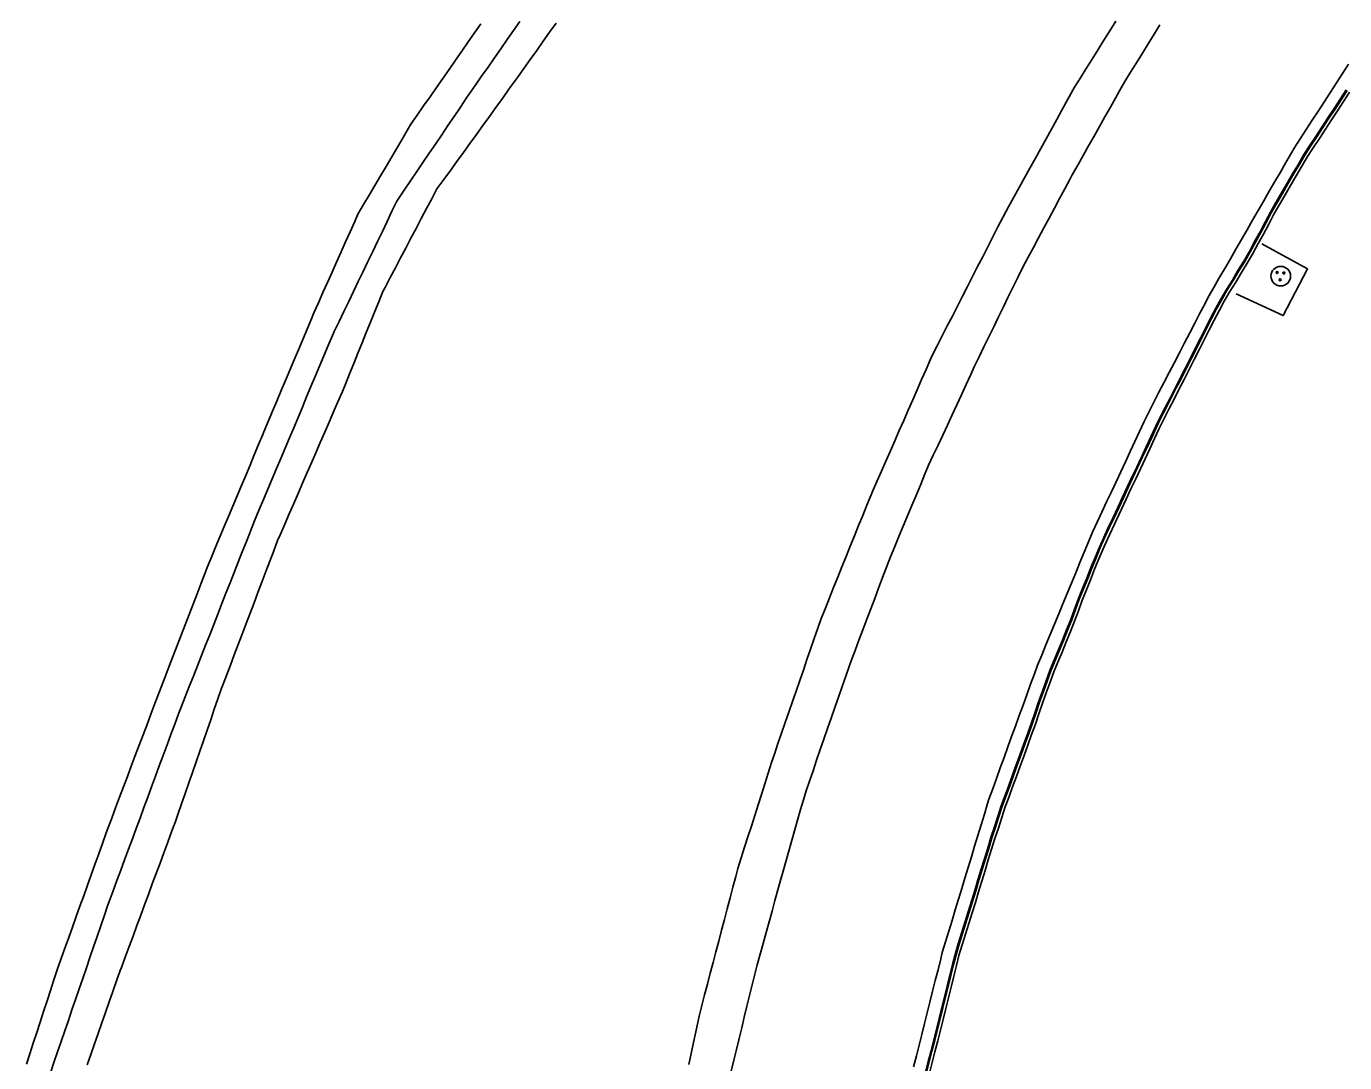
# Model space of a CAD drawing. Extents: x 1901471 to 1963503, y 756461 to 799997.
# Drawn here: x 1929101.1 to 1929219.7, y 773457.8 to 773551 of the extents above; entities that cross this region are included whole.
import ezdxf

# ---------------------------------------------------------------- set-up
doc = ezdxf.new("R2010")
doc.units = 0
for name, color, linetype in [('RD_EX_Conc', 7, 'Continuous'), ('RD_EX_DR_ErosCtrl', 7, 'Continuous'), ('RD_EX_DR_Inlet', 7, 'Continuous'), ('RD_EX_H2O', 7, 'Continuous'), ('RD_EX_Road', 7, 'Continuous')]:
    doc.layers.add(name, color=color, linetype=linetype)

# ---------------------------------------------------------------- blocks, each defined once
blk = doc.blocks.new('MH')
at = {"layer": 'RD_EX_DR_Inlet'}
for centre, radius in [((0, 0), 1.75), ((-0.66, 0.63), 0.175), ((0.56, 0.56), 0.175), ((-0.09, -0.66), 0.175)]:
    blk.add_circle(centre, radius, dxfattribs=at)

msp = doc.modelspace()

# ---------------------------------------------------------------- linework, layer by layer
at = {"layer": 'RD_EX_Conc'}
for points in [[(1929219.79, 773545.34), (1929219.25, 773544.5), (1929218.71, 773543.65), (1929218.15, 773542.83), (1929217.61, 773541.99), (1929217.07, 773541.15), (1929216.51, 773540.31), (1929216, 773539.51), (1929215.5, 773538.65), (1929214.98, 773537.79), (1929214.48, 773536.93), (1929213.98, 773536.06), (1929213.48, 773535.2), (1929212.98, 773534.33), (1929212.52, 773533.44), (1929212.05, 773532.56), (1929211.56, 773531.69), (1929211.09, 773530.81), (1929210.59, 773529.94), (1929210.06, 773529.1), (1929209.56, 773528.23), (1929209.02, 773527.39), (1929208.52, 773526.52), (1929208.06, 773525.69), (1929207.6, 773524.8), (1929207.14, 773523.91), (1929206.7, 773523.01), (1929206.24, 773522.12), (1929205.79, 773521.23), (1929205.34, 773520.34), (1929204.89, 773519.45), (1929204.43, 773518.56), (1929203.98, 773517.67), (1929203.52, 773516.78), (1929203.06, 773515.89), (1929202.65, 773515.03), (1929202.23, 773514.12), (1929201.81, 773513.22), (1929201.38, 773512.31), (1929200.96, 773511.41), (1929200.53, 773510.5), (1929200.11, 773509.6), (1929199.69, 773508.69), (1929199.26, 773507.78), (1929198.84, 773506.88), (1929198.4, 773505.98), (1929197.99, 773505.08), (1929197.6, 773504.2), (1929197.22, 773503.28), (1929196.83, 773502.36), (1929196.47, 773501.42), (1929196.09, 773500.5), (1929195.71, 773499.58), (1929195.37, 773498.63), (1929195.02, 773497.7), (1929194.65, 773496.77), (1929194.28, 773495.84), (1929193.9, 773494.92), (1929193.51, 773493.99), (1929193.15, 773493.12), (1929192.81, 773492.18), (1929192.47, 773491.24), (1929192.13, 773490.3), (1929191.81, 773489.35), (1929191.49, 773488.4), (1929191.15, 773487.46), (1929190.81, 773486.52), (1929190.47, 773485.58), (1929190.13, 773484.64), (1929189.79, 773483.7), (1929189.45, 773482.76), (1929189.11, 773481.82), (1929188.78, 773480.95), (1929188.48, 773479.99), (1929188.18, 773479.04), (1929187.85, 773478.09), (1929187.56, 773477.14), (1929187.26, 773476.18), (1929186.97, 773475.23), (1929186.68, 773474.27), (1929186.39, 773473.31), (1929186.1, 773472.36), (1929185.79, 773471.4), (1929185.5, 773470.45), (1929185.21, 773469.49), (1929184.91, 773468.54), (1929184.62, 773467.58), (1929184.39, 773466.67), (1929184.15, 773465.7), (1929183.91, 773464.73), (1929183.66, 773463.76), (1929183.42, 773462.79), (1929183.19, 773461.82), (1929182.94, 773460.85), (1929182.7, 773459.88), (1929182.46, 773458.91), (1929182.21, 773457.94), (1929181.97, 773456.97)], [(1929182.06, 773456.94), (1929182.3, 773457.91), (1929182.54, 773458.88), (1929182.79, 773459.85), (1929183.03, 773460.82), (1929183.28, 773461.79), (1929183.51, 773462.77), (1929183.75, 773463.74), (1929184, 773464.7), (1929184.24, 773465.67), (1929184.48, 773466.64), (1929184.71, 773467.55), (1929185, 773468.51), (1929185.3, 773469.46), (1929185.59, 773470.42), (1929185.88, 773471.38), (1929186.18, 773472.33), (1929186.48, 773473.29), (1929186.77, 773474.24), (1929187.06, 773475.2), (1929187.35, 773476.16), (1929187.65, 773477.11), (1929187.94, 773478.07), (1929188.27, 773479.01), (1929188.57, 773479.97), (1929188.87, 773480.92), (1929189.2, 773481.79), (1929189.54, 773482.73), (1929189.88, 773483.67), (1929190.22, 773484.61), (1929190.56, 773485.55), (1929190.9, 773486.49), (1929191.24, 773487.43), (1929191.58, 773488.37), (1929191.9, 773489.32), (1929192.22, 773490.27), (1929192.56, 773491.21), (1929192.9, 773492.15), (1929193.24, 773493.09), (1929193.6, 773493.96), (1929193.98, 773494.88), (1929194.36, 773495.8), (1929194.73, 773496.73), (1929195.11, 773497.66), (1929195.46, 773498.6), (1929195.79, 773499.54), (1929196.18, 773500.46), (1929196.56, 773501.39), (1929196.92, 773502.32), (1929197.3, 773503.24), (1929197.68, 773504.17), (1929198.07, 773505.04), (1929198.49, 773505.94), (1929198.92, 773506.84), (1929199.35, 773507.74), (1929199.77, 773508.65), (1929200.19, 773509.56), (1929200.62, 773510.46), (1929201.04, 773511.37), (1929201.46, 773512.27), (1929201.89, 773513.18), (1929202.31, 773514.08), (1929202.74, 773514.99), (1929203.14, 773515.85), (1929203.6, 773516.74), (1929204.06, 773517.63), (1929204.51, 773518.52), (1929204.97, 773519.41), (1929205.42, 773520.3), (1929205.87, 773521.19), (1929206.33, 773522.08), (1929206.79, 773522.97), (1929207.23, 773523.87), (1929207.68, 773524.76), (1929208.14, 773525.64), (1929208.6, 773526.48), (1929209.1, 773527.34), (1929209.64, 773528.18), (1929210.14, 773529.05), (1929210.67, 773529.9), (1929211.17, 773530.76), (1929211.63, 773531.65), (1929212.13, 773532.51), (1929212.6, 773533.4), (1929213.06, 773534.28), (1929213.56, 773535.15), (1929214.06, 773536.02), (1929214.56, 773536.88), (1929215.06, 773537.75), (1929215.58, 773538.6), (1929216.08, 773539.47), (1929216.59, 773540.26), (1929217.14, 773541.1), (1929217.68, 773541.94), (1929218.23, 773542.78), (1929218.79, 773543.61), (1929219.33, 773544.45), (1929219.87, 773545.29)], [(1929182.32, 773456.88), (1929182.57, 773457.85), (1929182.81, 773458.82), (1929183.06, 773459.79), (1929183.3, 773460.76), (1929183.54, 773461.73), (1929183.78, 773462.7), (1929184.02, 773463.67), (1929184.26, 773464.64), (1929184.51, 773465.61), (1929184.75, 773466.58), (1929184.97, 773467.47), (1929185.26, 773468.43), (1929185.56, 773469.38), (1929185.86, 773470.34), (1929186.15, 773471.3), (1929186.45, 773472.25), (1929186.74, 773473.21), (1929187.03, 773474.16), (1929187.32, 773475.12), (1929187.61, 773476.08), (1929187.91, 773477.03), (1929188.21, 773477.99), (1929188.53, 773478.93), (1929188.83, 773479.89), (1929189.13, 773480.84), (1929189.46, 773481.69), (1929189.8, 773482.64), (1929190.14, 773483.58), (1929190.48, 773484.52), (1929190.82, 773485.46), (1929191.16, 773486.4), (1929191.5, 773487.34), (1929191.84, 773488.28), (1929192.16, 773489.22), (1929192.48, 773490.17), (1929192.82, 773491.11), (1929193.16, 773492.05), (1929193.5, 773492.99), (1929193.85, 773493.85), (1929194.24, 773494.77), (1929194.62, 773495.7), (1929194.99, 773496.63), (1929195.36, 773497.56), (1929195.71, 773498.49), (1929196.05, 773499.43), (1929196.43, 773500.36), (1929196.81, 773501.28), (1929197.17, 773502.22), (1929197.56, 773503.14), (1929197.94, 773504.06), (1929198.32, 773504.93), (1929198.74, 773505.82), (1929199.17, 773506.72), (1929199.6, 773507.63), (1929200.02, 773508.53), (1929200.44, 773509.44), (1929200.87, 773510.34), (1929201.29, 773511.25), (1929201.71, 773512.15), (1929202.14, 773513.06), (1929202.56, 773513.97), (1929202.99, 773514.87), (1929203.39, 773515.72), (1929203.85, 773516.61), (1929204.31, 773517.5), (1929204.75, 773518.39), (1929205.21, 773519.28), (1929205.66, 773520.17), (1929206.11, 773521.07), (1929206.57, 773521.95), (1929207.03, 773522.84), (1929207.47, 773523.74), (1929207.93, 773524.63), (1929208.39, 773525.52), (1929208.83, 773526.34), (1929209.33, 773527.2), (1929209.87, 773528.05), (1929210.37, 773528.91), (1929210.9, 773529.76), (1929211.4, 773530.63), (1929211.87, 773531.51), (1929212.37, 773532.37), (1929212.84, 773533.26), (1929213.3, 773534.15), (1929213.8, 773535.01), (1929214.3, 773535.88), (1929214.8, 773536.74), (1929215.3, 773537.61), (1929215.82, 773538.46), (1929216.32, 773539.33), (1929216.82, 773540.11), (1929217.38, 773540.95), (1929217.92, 773541.79), (1929218.46, 773542.63), (1929219.02, 773543.46), (1929219.56, 773544.3), (1929220.1, 773545.14)], [(1929209.9, 773527), (1929214.13, 773525.03), (1929216.33, 773529.23), (1929212.2, 773531.5)]]:
    msp.add_lwpolyline(points, dxfattribs=at)
at = {"layer": 'RD_EX_DR_ErosCtrl'}
for points in [[(1929101.1, 773457.69), (1929101.41, 773458.64), (1929101.72, 773459.59), (1929102.03, 773460.54), (1929102.34, 773461.49), (1929102.65, 773462.44), (1929102.96, 773463.39), (1929103.27, 773464.34), (1929103.58, 773465.29), (1929103.89, 773466.27), (1929104.23, 773467.21), (1929104.57, 773468.15), (1929104.91, 773469.09), (1929105.24, 773470.03), (1929105.58, 773470.97), (1929105.92, 773471.91), (1929106.26, 773472.85), (1929106.59, 773473.79), (1929106.93, 773474.73), (1929107.27, 773475.67), (1929107.61, 773476.62), (1929107.95, 773477.56), (1929108.28, 773478.5), (1929108.43, 773478.9), (1929108.78, 773479.84), (1929109.13, 773480.77), (1929109.49, 773481.71), (1929109.84, 773482.64), (1929110.19, 773483.58), (1929110.54, 773484.51), (1929110.89, 773485.45), (1929111.25, 773486.39), (1929111.6, 773487.32), (1929111.95, 773488.26), (1929112.3, 773489.19), (1929112.66, 773490.13), (1929112.87, 773490.69), (1929113.23, 773491.62), (1929113.58, 773492.55), (1929113.94, 773493.49), (1929114.3, 773494.42), (1929114.3, 773494.42), (1929114.66, 773495.35), (1929115.02, 773496.29), (1929115.38, 773497.22), (1929115.74, 773498.16), (1929116.09, 773499.09), (1929116.45, 773500.02), (1929116.81, 773500.96), (1929117.17, 773501.89), (1929117.35, 773502.36), (1929117.74, 773503.29), (1929118.12, 773504.21), (1929118.51, 773505.13), (1929118.9, 773506.05), (1929119.28, 773506.97), (1929119.67, 773507.9), (1929120.06, 773508.82), (1929120.44, 773509.74), (1929120.83, 773510.66), (1929121.22, 773511.58), (1929121.6, 773512.51), (1929121.99, 773513.43), (1929122.38, 773514.35), (1929122.47, 773514.59), (1929122.86, 773515.51), (1929123.25, 773516.43), (1929123.63, 773517.35), (1929124.02, 773518.28), (1929124.41, 773519.2), (1929124.79, 773520.12), (1929125.18, 773521.04), (1929125.57, 773521.96), (1929125.95, 773522.89), (1929126.34, 773523.81), (1929126.73, 773524.73), (1929126.96, 773525.28), (1929127.37, 773526.19), (1929127.77, 773527.11), (1929128.18, 773528.02), (1929128.59, 773528.93), (1929129, 773529.84), (1929129.41, 773530.76), (1929129.81, 773531.67), (1929130.22, 773532.58), (1929130.63, 773533.5), (1929130.92, 773534.14), (1929131.43, 773535.01), (1929131.93, 773535.87), (1929132.44, 773536.73), (1929132.95, 773537.59), (1929133.45, 773538.45), (1929133.96, 773539.31), (1929134.47, 773540.18), (1929134.98, 773541.04), (1929135.48, 773541.9), (1929135.69, 773542.25), (1929136.26, 773543.07), (1929136.83, 773543.9), (1929137.4, 773544.72), (1929137.98, 773545.54), (1929138.55, 773546.36), (1929139.12, 773547.18), (1929139.69, 773548), (1929140.26, 773548.82), (1929140.83, 773549.64), (1929140.83, 773549.64), (1929141.4, 773550.46), (1929141.97, 773551.28)], [(1929148.74, 773551.33), (1929148.16, 773550.51), (1929147.58, 773549.7), (1929147, 773548.88), (1929146.42, 773548.07), (1929145.84, 773547.25), (1929145.26, 773546.44), (1929145.09, 773546.2), (1929144.5, 773545.39), (1929143.92, 773544.57), (1929143.33, 773543.76), (1929142.75, 773542.95), (1929142.16, 773542.14), (1929141.57, 773541.33), (1929140.99, 773540.52), (1929140.4, 773539.71), (1929139.82, 773538.9), (1929139.23, 773538.09), (1929138.65, 773537.28), (1929138.02, 773536.42), (1929137.56, 773535.53), (1929137.09, 773534.65), (1929136.62, 773533.76), (1929136.16, 773532.88), (1929135.69, 773531.99), (1929135.23, 773531.11), (1929134.76, 773530.22), (1929134.3, 773529.34), (1929133.83, 773528.45), (1929133.36, 773527.57), (1929133.17, 773527.2), (1929132.8, 773526.28), (1929132.42, 773525.35), (1929132.04, 773524.43), (1929131.67, 773523.5), (1929131.29, 773522.57), (1929130.92, 773521.65), (1929130.54, 773520.72), (1929130.16, 773519.8), (1929129.79, 773518.87), (1929129.52, 773518.21), (1929129.52, 773518.21), (1929129.12, 773517.29), (1929128.72, 773516.37), (1929128.32, 773515.45), (1929127.93, 773514.54), (1929127.53, 773513.62), (1929127.13, 773512.7), (1929126.73, 773511.79), (1929126.33, 773510.87), (1929125.93, 773509.95), (1929125.54, 773509.04), (1929125.14, 773508.12), (1929124.74, 773507.2), (1929124.34, 773506.28), (1929123.94, 773505.37), (1929123.7, 773504.81), (1929123.35, 773503.88), (1929122.99, 773502.94), (1929122.64, 773502), (1929122.28, 773501.07), (1929121.93, 773500.13), (1929121.58, 773499.2), (1929121.22, 773498.26), (1929120.87, 773497.33), (1929120.51, 773496.39), (1929120.16, 773495.46), (1929119.8, 773494.52), (1929119.45, 773493.59), (1929119.09, 773492.65), (1929118.74, 773491.72), (1929118.66, 773491.51), (1929118.33, 773490.56), (1929118, 773489.62), (1929117.68, 773488.67), (1929117.35, 773487.73), (1929117.02, 773486.78), (1929116.69, 773485.84), (1929116.37, 773484.89), (1929116.04, 773483.95), (1929115.71, 773483), (1929115.38, 773482.06), (1929115.06, 773481.11), (1929114.73, 773480.17), (1929114.51, 773479.53), (1929114.16, 773478.6), (1929113.81, 773477.66), (1929113.47, 773476.72), (1929113.12, 773475.78), (1929112.77, 773474.85), (1929112.42, 773473.91), (1929112.08, 773472.97), (1929111.73, 773472.03), (1929111.38, 773471.09), (1929111.04, 773470.16), (1929110.69, 773469.22), (1929110.34, 773468.28), (1929109.99, 773467.34), (1929109.65, 773466.41), (1929109.55, 773466.13), (1929109.22, 773465.19), (1929108.89, 773464.24), (1929108.56, 773463.3), (1929108.23, 773462.36), (1929107.9, 773461.41), (1929107.57, 773460.47), (1929107.57, 773460.47), (1929107.24, 773459.52), (1929106.91, 773458.58), (1929106.58, 773457.64)]]:
    msp.add_lwpolyline(points, dxfattribs=at)
at = {"layer": 'RD_EX_H2O'}
msp.add_lwpolyline([(1929145.47, 773551.49), (1929144.9, 773550.67), (1929144.33, 773549.85), (1929143.76, 773549.03), (1929143.19, 773548.21), (1929142.62, 773547.39), (1929142.04, 773546.56), (1929141.47, 773545.74), (1929140.9, 773544.92), (1929140.68, 773544.61), (1929140.13, 773543.78), (1929139.57, 773542.95), (1929139.01, 773542.12), (1929138.45, 773541.29), (1929137.89, 773540.46), (1929137.33, 773539.63), (1929136.77, 773538.8), (1929136.21, 773537.98), (1929135.65, 773537.15), (1929135.09, 773536.32), (1929134.54, 773535.49), (1929134.41, 773535.31), (1929133.98, 773534.41), (1929133.55, 773533.5), (1929133.12, 773532.6), (1929132.68, 773531.7), (1929132.68, 773531.7), (1929132.25, 773530.8), (1929131.82, 773529.9), (1929131.38, 773529), (1929130.95, 773528.1), (1929130.52, 773527.19), (1929130.09, 773526.29), (1929129.65, 773525.39), (1929129.22, 773524.49), (1929128.79, 773523.59), (1929128.63, 773523.25), (1929128.24, 773522.33), (1929127.85, 773521.41), (1929127.47, 773520.48), (1929127.08, 773519.56), (1929126.69, 773518.64), (1929126.3, 773517.72), (1929125.92, 773516.8), (1929125.53, 773515.88), (1929125.14, 773514.95), (1929124.75, 773514.03), (1929124.37, 773513.11), (1929123.98, 773512.19), (1929123.59, 773511.27), (1929123.21, 773510.34), (1929122.82, 773509.42), (1929122.43, 773508.5), (1929122.04, 773507.58), (1929121.62, 773506.57), (1929121.25, 773505.64), (1929120.89, 773504.71), (1929120.52, 773503.78), (1929120.15, 773502.85), (1929119.79, 773501.92), (1929119.42, 773500.99), (1929119.05, 773500.06), (1929118.69, 773499.13), (1929118.32, 773498.19), (1929117.95, 773497.26), (1929117.59, 773496.33), (1929117.22, 773495.4), (1929116.85, 773494.47), (1929116.49, 773493.54), (1929116.12, 773492.61), (1929115.75, 773491.68), (1929115.39, 773490.75), (1929115.02, 773489.82), (1929114.78, 773489.22), (1929114.44, 773488.29), (1929114.09, 773487.35), (1929113.75, 773486.41), (1929113.4, 773485.47), (1929113.05, 773484.53), (1929112.71, 773483.6), (1929112.36, 773482.66), (1929112.02, 773481.72), (1929111.67, 773480.78), (1929111.32, 773479.84), (1929110.98, 773478.91), (1929110.63, 773477.97), (1929110.29, 773477.03), (1929109.94, 773476.09), (1929109.59, 773475.15), (1929109.25, 773474.22), (1929108.9, 773473.28), (1929108.9, 773473.28), (1929108.56, 773472.34), (1929108.44, 773472.03), (1929108.12, 773471.09), (1929107.8, 773470.14), (1929107.47, 773469.2), (1929107.15, 773468.25), (1929106.82, 773467.31), (1929106.5, 773466.36), (1929106.18, 773465.42), (1929105.85, 773464.47), (1929105.53, 773463.52), (1929105.2, 773462.58), (1929104.88, 773461.63), (1929104.56, 773460.69), (1929104.23, 773459.74), (1929103.91, 773458.8), (1929103.58, 773457.85), (1929103.26, 773456.91)], dxfattribs=at)
at = {"layer": 'RD_EX_Road'}
for points in [[(1929199.07, 773551.5), (1929198.54, 773550.65), (1929198.01, 773549.8), (1929197.48, 773548.96), (1929196.95, 773548.11), (1929196.42, 773547.26), (1929195.89, 773546.41), (1929195.36, 773545.57), (1929195.36, 773545.57), (1929195.21, 773545.31), (1929194.73, 773544.43), (1929194.25, 773543.56), (1929193.77, 773542.68), (1929193.28, 773541.8), (1929192.8, 773540.93), (1929192.32, 773540.05), (1929191.84, 773539.18), (1929191.35, 773538.3), (1929190.87, 773537.43), (1929190.39, 773536.55), (1929189.91, 773535.67), (1929189.42, 773534.8), (1929188.94, 773533.92), (1929188.47, 773533.01), (1929188.02, 773532.12), (1929187.56, 773531.22), (1929187.11, 773530.33), (1929186.65, 773529.44), (1929186.2, 773528.55), (1929185.74, 773527.66), (1929185.29, 773526.77), (1929184.83, 773525.88), (1929184.38, 773524.99), (1929183.92, 773524.1), (1929183.47, 773523.21), (1929183.01, 773522.32), (1929182.56, 773521.43), (1929182.42, 773521.11), (1929182.02, 773520.19), (1929181.61, 773519.28), (1929181.21, 773518.36), (1929180.81, 773517.45), (1929180.41, 773516.53), (1929180.01, 773515.61), (1929179.6, 773514.7), (1929179.2, 773513.78), (1929178.8, 773512.87), (1929178.4, 773511.95), (1929178, 773511.04), (1929177.59, 773510.12), (1929177.19, 773509.21), (1929177.08, 773508.92), (1929176.7, 773507.99), (1929176.33, 773507.06), (1929175.95, 773506.14), (1929175.58, 773505.21), (1929175.2, 773504.28), (1929174.83, 773503.36), (1929174.45, 773502.43), (1929174.08, 773501.5), (1929173.7, 773500.58), (1929173.33, 773499.65), (1929172.96, 773498.72), (1929172.58, 773497.8), (1929172.28, 773496.93), (1929171.96, 773495.99), (1929171.63, 773495.04), (1929171.3, 773494.1), (1929170.98, 773493.15), (1929170.65, 773492.21), (1929170.32, 773491.26), (1929170, 773490.32), (1929169.67, 773489.37), (1929169.67, 773489.37), (1929169.35, 773488.43), (1929169.02, 773487.48), (1929168.69, 773486.54), (1929168.37, 773485.59), (1929168.12, 773484.83), (1929167.82, 773483.88), (1929167.51, 773482.93), (1929167.21, 773481.97), (1929166.91, 773481.02), (1929166.6, 773480.07), (1929166.3, 773479.12), (1929165.99, 773478.16), (1929165.69, 773477.21), (1929165.39, 773476.26), (1929165.08, 773475.31), (1929164.89, 773474.58), (1929164.64, 773473.62), (1929164.38, 773472.65), (1929164.13, 773471.68), (1929163.88, 773470.72), (1929163.62, 773469.75), (1929163.37, 773468.78), (1929163.12, 773467.81), (1929162.86, 773466.85), (1929162.61, 773465.88), (1929162.36, 773464.91), (1929162.1, 773463.95), (1929161.85, 773462.98), (1929161.6, 773462.01), (1929161.51, 773461.59), (1929161.3, 773460.61), (1929161.09, 773459.64), (1929160.88, 773458.66), (1929160.68, 773457.68)], [(1929164.48, 773457.08), (1929164.72, 773458.05), (1929164.95, 773459.02), (1929165.19, 773460), (1929165.43, 773460.97), (1929165.66, 773461.94), (1929165.9, 773462.91), (1929166.13, 773463.88), (1929166.37, 773464.85), (1929166.57, 773465.67), (1929166.83, 773466.64), (1929167.1, 773467.6), (1929167.36, 773468.57), (1929167.63, 773469.53), (1929167.89, 773470.49), (1929168.16, 773471.46), (1929168.42, 773472.42), (1929168.69, 773473.38), (1929168.95, 773474.35), (1929169.09, 773474.84), (1929169.36, 773475.81), (1929169.63, 773476.77), (1929169.91, 773477.73), (1929170.18, 773478.69), (1929170.46, 773479.65), (1929170.73, 773480.61), (1929171.01, 773481.57), (1929171.19, 773482.21), (1929171.52, 773483.16), (1929171.85, 773484.1), (1929172.17, 773485.05), (1929172.5, 773485.99), (1929172.83, 773486.94), (1929173.16, 773487.88), (1929173.49, 773488.83), (1929173.81, 773489.77), (1929174.14, 773490.72), (1929174.47, 773491.66), (1929174.8, 773492.61), (1929175.13, 773493.55), (1929175.28, 773493.98), (1929175.63, 773494.91), (1929175.98, 773495.85), (1929176.33, 773496.78), (1929176.69, 773497.72), (1929177.04, 773498.66), (1929177.39, 773499.59), (1929177.74, 773500.53), (1929178.1, 773501.46), (1929178.45, 773502.4), (1929178.8, 773503.33), (1929179.19, 773504.25), (1929179.57, 773505.17), (1929179.96, 773506.09), (1929180.34, 773507.02), (1929180.73, 773507.94), (1929181.11, 773508.86), (1929181.5, 773509.78), (1929181.88, 773510.71), (1929182.24, 773511.57), (1929182.66, 773512.47), (1929183.09, 773513.38), (1929183.51, 773514.29), (1929183.93, 773515.19), (1929184.35, 773516.1), (1929184.77, 773517.01), (1929185.19, 773517.91), (1929185.61, 773518.82), (1929186.03, 773519.73), (1929186.35, 773520.41), (1929186.79, 773521.31), (1929187.22, 773522.21), (1929187.66, 773523.11), (1929188.1, 773524.01), (1929188.53, 773524.91), (1929188.97, 773525.81), (1929189.41, 773526.71), (1929189.84, 773527.61), (1929190.28, 773528.51), (1929190.71, 773529.4), (1929191.18, 773530.28), (1929191.66, 773531.16), (1929192.13, 773532.04), (1929192.6, 773532.92), (1929193.07, 773533.8), (1929193.55, 773534.68), (1929194.02, 773535.56), (1929194.49, 773536.44), (1929194.97, 773537.32), (1929195.16, 773537.69), (1929195.65, 773538.56), (1929196.14, 773539.43), (1929196.63, 773540.3), (1929197.12, 773541.17), (1929197.61, 773542.05), (1929198.1, 773542.92), (1929198.59, 773543.79), (1929199.08, 773544.66), (1929199.57, 773545.53), (1929199.88, 773546.08), (1929200.41, 773546.93), (1929200.94, 773547.78), (1929201.47, 773548.63), (1929202, 773549.48), (1929202.52, 773550.33), (1929203.05, 773551.18)], [(1929220, 773547.66), (1929219.46, 773546.82), (1929218.92, 773545.98), (1929218.37, 773545.14), (1929217.83, 773544.3), (1929217.29, 773543.46), (1929216.75, 773542.62), (1929216.21, 773541.78), (1929215.67, 773540.94), (1929215.13, 773540.1), (1929214.88, 773539.67), (1929214.38, 773538.81), (1929213.88, 773537.94), (1929213.38, 773537.08), (1929212.88, 773536.21), (1929212.38, 773535.34), (1929211.88, 773534.48), (1929211.38, 773533.61), (1929210.88, 773532.75), (1929210.38, 773531.88), (1929209.88, 773531.01), (1929209.38, 773530.15), (1929208.88, 773529.28), (1929208.38, 773528.42), (1929207.88, 773527.55), (1929207.38, 773526.68), (1929207.1, 773526.13), (1929206.64, 773525.24), (1929206.18, 773524.36), (1929205.72, 773523.47), (1929205.26, 773522.58), (1929204.8, 773521.69), (1929204.34, 773520.8), (1929203.88, 773519.92), (1929203.42, 773519.03), (1929202.96, 773518.14), (1929202.5, 773517.25), (1929202.04, 773516.36), (1929201.64, 773515.51), (1929201.22, 773514.61), (1929200.79, 773513.7), (1929200.37, 773512.8), (1929199.95, 773511.89), (1929199.52, 773510.98), (1929199.1, 773510.08), (1929198.68, 773509.17), (1929198.25, 773508.27), (1929197.83, 773507.36), (1929197.4, 773506.46), (1929196.98, 773505.55), (1929196.61, 773504.67), (1929196.23, 773503.74), (1929195.85, 773502.82), (1929195.47, 773501.9), (1929195.09, 773500.97), (1929194.7, 773500.05), (1929194.32, 773499.12), (1929193.94, 773498.2), (1929193.56, 773497.28), (1929193.18, 773496.35), (1929192.79, 773495.43), (1929192.41, 773494.5), (1929192.03, 773493.58), (1929191.75, 773492.81), (1929191.41, 773491.87), (1929191.07, 773490.93), (1929190.73, 773489.99), (1929190.39, 773489.05), (1929190.05, 773488.11), (1929189.71, 773487.17), (1929189.37, 773486.23), (1929189.03, 773485.29), (1929188.69, 773484.35), (1929188.35, 773483.41), (1929188.01, 773482.47), (1929187.67, 773481.53), (1929187.55, 773481.14), (1929187.26, 773480.18), (1929186.97, 773479.23), (1929186.68, 773478.27), (1929186.38, 773477.31), (1929186.09, 773476.36), (1929185.8, 773475.4), (1929185.51, 773474.44), (1929185.22, 773473.49), (1929184.93, 773472.53), (1929184.64, 773471.57), (1929184.35, 773470.62), (1929184.06, 773469.66), (1929183.76, 773468.7), (1929183.47, 773467.75), (1929183.33, 773467.17), (1929183.09, 773466.2), (1929182.84, 773465.23), (1929182.6, 773464.26), (1929182.35, 773463.29), (1929182.11, 773462.32), (1929181.87, 773461.35), (1929181.62, 773460.38), (1929181.38, 773459.41), (1929181.14, 773458.44), (1929180.89, 773457.47)]]:
    msp.add_lwpolyline(points, dxfattribs=at)

# ---------------------------------------------------------------- block references
at = {"layer": 'RD_EX_DR_Inlet', "xscale": 0.5039370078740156, "yscale": 0.5039370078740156}
msp.add_blockref('MH', (1929213.91, 773528.58), dxfattribs=at)

doc.saveas('drawing.dxf')
